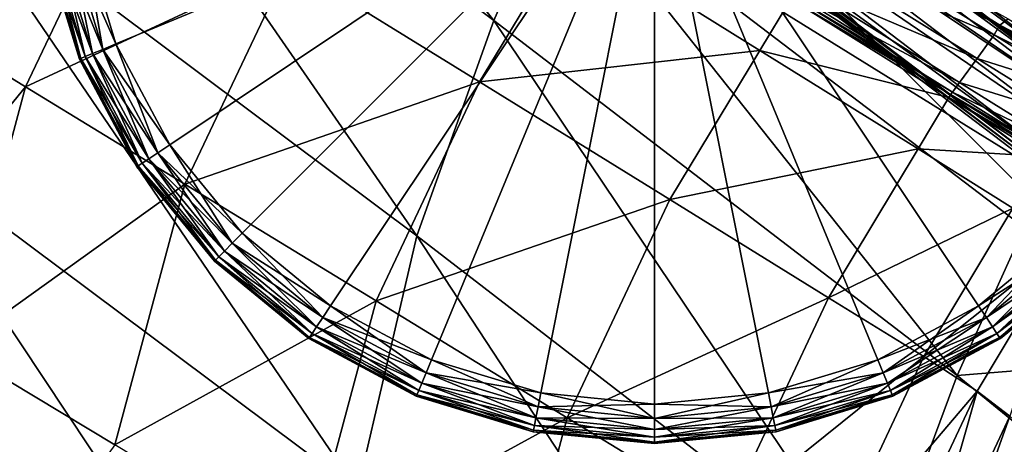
# Model space of a CAD drawing. Header units: millimetres. Extents: x 2387 to 13955, y -4964 to 364.
# Tile 204 of 656: x 6275 to 6332, y -4441 to -4416. Entities that reach past the tile are written whole.
import ezdxf

# ---------------------------------------------------------------- set-up
doc = ezdxf.new("R2010")
doc.units = ezdxf.units.MM
doc.header["$MEASUREMENT"] = 0
doc.layers.add('Predefinito', color=7, linetype='Continuous', true_color=0x000000)

msp = doc.modelspace()

# ---------------------------------------------------------------- linework, layer by layer
at = {"layer": 'Predefinito'}
for points in [[(6278.779, -4386.787, 730.443), (6274.858, -4395.411, 730.455), (6302.325, -4416.093, 608.078)], [(6302.325, -4416.093, 608.078), (6306.075, -4407.47, 608.068), (6278.779, -4386.787, 730.443)], [(6274.858, -4395.411, 730.455), (6270.193, -4407.967, 730.455), (6297.829, -4428.649, 608.078)], [(6297.829, -4428.649, 608.078), (6302.325, -4416.093, 608.078), (6274.858, -4395.411, 730.455)], [(6341.031, -4417.675, 485.668), (6313.795, -4396.992, 608.036), (6313.366, -4397.57, 608.068)], [(6341.113, -4417.487, 485.651), (6313.877, -4396.804, 608.015), (6313.795, -4396.992, 608.036)], [(6313.795, -4396.992, 608.036), (6341.031, -4417.675, 485.668), (6341.113, -4417.487, 485.651)], [(6341.312, -4417.434, 485.668), (6314.076, -4396.752, 608.036), (6313.877, -4396.804, 608.015)], [(6313.877, -4396.804, 608.015), (6341.113, -4417.487, 485.651), (6341.312, -4417.434, 485.668)], [(6314.076, -4396.752, 608.036), (6341.312, -4417.434, 485.668), (6344.129, -4415.71, 485.693)], [(6340.602, -4418.253, 485.693), (6313.366, -4397.57, 608.068), (6312.128, -4398.791, 608.078)], [(6313.366, -4397.57, 608.068), (6340.602, -4418.253, 485.693), (6341.031, -4417.675, 485.668)], [(6336.776, -4420.22, 485.452), (6309.541, -4399.539, 607.764), (6309.059, -4399.153, 607.606)], [(6309.059, -4399.153, 607.606), (6336.292, -4419.832, 485.327), (6336.776, -4420.22, 485.452)], [(6336.292, -4419.832, 485.327), (6309.059, -4399.153, 607.606), (6309.502, -4399.584, 607.764)], [(6339.365, -4419.474, 485.701), (6312.128, -4398.791, 608.078), (6310.66, -4399.749, 608)], [(6312.128, -4398.791, 608.078), (6339.365, -4419.474, 485.701), (6340.602, -4418.253, 485.693)], [(6336.736, -4420.264, 485.452), (6309.502, -4399.584, 607.764), (6309.848, -4400.668, 608)], [(6309.502, -4399.584, 607.764), (6336.736, -4420.264, 485.452), (6336.292, -4419.832, 485.327)], [(6309.541, -4399.539, 607.764), (6336.776, -4420.22, 485.452), (6337.896, -4420.432, 485.639)], [(6337.896, -4420.432, 485.639), (6310.66, -4399.749, 608), (6309.541, -4399.539, 607.764)], [(6310.66, -4399.749, 608), (6337.896, -4420.432, 485.639), (6339.365, -4419.474, 485.701)], [(6337.084, -4421.351, 485.639), (6309.848, -4400.668, 608), (6309.078, -4402.243, 608.078)], [(6309.848, -4400.668, 608), (6337.084, -4421.351, 485.639), (6336.736, -4420.264, 485.452)], [(6336.315, -4422.926, 485.701), (6309.078, -4402.243, 608.078), (6308.019, -4403.622, 608.068)], [(6309.078, -4402.243, 608.078), (6336.315, -4422.926, 485.701), (6337.084, -4421.351, 485.639)], [(6275.576, -4403.662, 12.171), (6269.447, -4416.548, 12.171), (6266.332, -4414.556, 12.258)], [(6269.447, -4416.548, 12.171), (6275.576, -4403.662, 12.171), (6281.129, -4407.093, 12.171)], [(6335.255, -4424.305, 485.693), (6308.019, -4403.622, 608.068), (6307.499, -4404.119, 608.035)], [(6308.019, -4403.622, 608.068), (6335.255, -4424.305, 485.693), (6336.315, -4422.926, 485.701)], [(6280.283, -4417.459), (6278.348, -4411.08), (6311.699, -4404.446)], [(6278.348, -4411.08, 12), (6280.283, -4417.459, 12), (6311.699, -4404.446, 12)], [(6283.426, -4423.338), (6280.283, -4417.459), (6311.699, -4404.446)], [(6280.283, -4417.459, 12), (6283.426, -4423.338, 12), (6311.699, -4404.446, 12)], [(6287.655, -4428.49), (6283.426, -4423.338), (6311.699, -4404.446)], [(6283.426, -4423.338, 12), (6287.655, -4428.49, 12), (6311.699, -4404.446, 12)], [(6292.807, -4432.719), (6287.655, -4428.49), (6311.699, -4404.446)], [(6287.655, -4428.49, 12), (6292.807, -4432.719, 12), (6311.699, -4404.446, 12)], [(6298.686, -4435.862), (6292.807, -4432.719), (6311.699, -4404.446)], [(6292.807, -4432.719, 12), (6298.686, -4435.862, 12), (6311.699, -4404.446, 12)], [(6305.065, -4437.797), (6298.686, -4435.862), (6311.699, -4404.446)], [(6298.686, -4435.862, 12), (6305.065, -4437.797, 12), (6311.699, -4404.446, 12)], [(6311.699, -4438.45), (6305.065, -4437.797), (6311.699, -4404.446)], [(6305.065, -4437.797, 12), (6311.699, -4438.45, 12), (6311.699, -4404.446, 12)], [(6334.531, -4425.109, 485.667), (6307.295, -4404.427, 608.035), (6306.075, -4407.47, 608.068)], [(6334.559, -4424.906, 485.65), (6307.323, -4404.224, 608.013), (6307.295, -4404.427, 608.035)], [(6307.295, -4404.427, 608.035), (6334.531, -4425.109, 485.667), (6334.559, -4424.906, 485.65)], [(6334.735, -4424.801, 485.667), (6307.499, -4404.119, 608.035), (6307.323, -4404.224, 608.013)], [(6307.323, -4404.224, 608.013), (6334.559, -4424.906, 485.65), (6334.735, -4424.801, 485.667)], [(6307.499, -4404.119, 608.035), (6334.735, -4424.801, 485.667), (6335.255, -4424.305, 485.693)], [(6318.333, -4437.797), (6311.699, -4438.45), (6311.699, -4404.446)], [(6324.711, -4435.861), (6318.333, -4437.797), (6311.699, -4404.446)], [(6330.59, -4432.719), (6324.711, -4435.861), (6311.699, -4404.446)], [(6335.743, -4428.49), (6330.59, -4432.719), (6311.699, -4404.446)], [(6339.972, -4423.338), (6335.743, -4428.49), (6311.699, -4404.446)], [(6343.114, -4417.459), (6339.972, -4423.338), (6311.699, -4404.446)], [(6345.049, -4411.08), (6343.114, -4417.459), (6311.699, -4404.446)], [(6311.699, -4438.45, 12), (6318.333, -4437.797, 12), (6311.699, -4404.446, 12)], [(6318.333, -4437.797, 12), (6324.711, -4435.861, 12), (6311.699, -4404.446, 12)], [(6324.711, -4435.861, 12), (6330.59, -4432.719, 12), (6311.699, -4404.446, 12)], [(6330.59, -4432.719, 12), (6335.743, -4428.49, 12), (6311.699, -4404.446, 12)], [(6335.743, -4428.49, 12), (6339.972, -4423.338, 12), (6311.699, -4404.446, 12)], [(6339.972, -4423.338, 12), (6343.114, -4417.459, 12), (6311.699, -4404.446, 12)], [(6343.114, -4417.459, 12), (6345.049, -4411.08, 12), (6311.699, -4404.446, 12)], [(6281.129, -4407.093, 12.171), (6275.021, -4419.952, 12.171), (6269.447, -4416.548, 12.171)], [(6275.021, -4419.952, 12.171), (6281.129, -4407.093, 12.171), (6290.383, -4412.81, 12.171)], [(6306.075, -4407.47, 608.068), (6302.325, -4416.093, 608.078), (6329.334, -4436.776, 485.701)], [(6329.334, -4436.776, 485.701), (6333.255, -4428.152, 485.693), (6306.075, -4407.47, 608.068)], [(6306.075, -4407.47, 608.068), (6333.255, -4428.152, 485.693), (6334.531, -4425.109, 485.667)], [(6270.193, -4407.967, 730.455), (6266.683, -4422.808, 730.455), (6294.377, -4443.491, 608.078)], [(6294.377, -4443.491, 608.078), (6297.829, -4428.649, 608.078), (6270.193, -4407.967, 730.455)], [(6322.3, -4411.175, 12.487), (6322.62, -4410.68, 13.435), (6331.8, -4416.403, 13.435)], [(6322.62, -4410.68, 13.435), (6322.621, -4410.641, 14.068), (6331.787, -4416.351, 14.068)], [(6331.787, -4416.351, 14.068), (6331.8, -4416.403, 13.435), (6322.62, -4410.68, 13.435)], [(6322.621, -4410.641, 14.068), (6322.66, -4410.634, 13.435), (6331.84, -4416.358, 13.435)], [(6331.84, -4416.358, 13.435), (6331.787, -4416.351, 14.068), (6322.621, -4410.641, 14.068)], [(6332.315, -4416, 12.487), (6331.84, -4416.358, 13.435), (6322.66, -4410.634, 13.435)], [(6276.903, -4411.368, 0.32), (6277.535, -4411.242, 0.08), (6279.517, -4417.776, 0.08)], [(6277.535, -4411.242, 11.92), (6276.903, -4411.368, 11.68), (6278.922, -4418.023, 11.68)], [(6277.535, -4411.242, 0.08), (6278.348, -4411.08), (6280.283, -4417.459)], [(6278.348, -4411.08, 12), (6277.535, -4411.242, 11.92), (6279.517, -4417.776, 11.92)], [(6280.283, -4417.459), (6279.517, -4417.776, 0.08), (6277.535, -4411.242, 0.08)], [(6278.922, -4418.023, 11.68), (6279.517, -4417.776, 11.92), (6277.535, -4411.242, 11.92)], [(6279.517, -4417.776, 11.92), (6280.283, -4417.459, 12), (6278.348, -4411.08, 12)], [(6306.774, -4410.944, 12.214), (6301.488, -4419.67, 12.171), (6290.383, -4412.81, 12.171)], [(6301.488, -4419.67, 12.171), (6306.774, -4410.944, 12.214), (6317.841, -4417.834, 12.214)], [(6319.651, -4414.826, 12.345), (6317.841, -4417.834, 12.214), (6306.774, -4410.944, 12.214)], [(6321.305, -4412.552, 12.171), (6322.3, -4411.175, 12.487), (6331.503, -4416.919, 12.487)], [(6331.8, -4416.403, 13.435), (6331.503, -4416.919, 12.487), (6322.3, -4411.175, 12.487)], [(6276.09, -4411.529, 2), (6276.18, -4411.511, 1.28), (6278.241, -4418.305, 1.28)], [(6276.18, -4411.511, 10.72), (6276.09, -4411.529, 10), (6278.156, -4418.34, 10)], [(6276.09, -4411.529, 2), (6278.156, -4418.34, 2), (6278.156, -4418.34, 6)], [(6278.156, -4418.34, 6), (6276.09, -4411.529, 6), (6276.09, -4411.529, 2)], [(6276.09, -4411.529, 6), (6278.156, -4418.34, 6), (6278.156, -4418.34, 10)], [(6278.156, -4418.34, 10), (6276.09, -4411.529, 10), (6276.09, -4411.529, 6)], [(6278.241, -4418.305, 1.28), (6278.156, -4418.34, 2), (6276.09, -4411.529, 2)], [(6276.18, -4411.511, 1.28), (6276.451, -4411.457, 0.72), (6278.496, -4418.199, 0.72)], [(6276.451, -4411.457, 11.28), (6276.18, -4411.511, 10.72), (6278.241, -4418.305, 10.72)], [(6278.156, -4418.34, 10), (6278.241, -4418.305, 10.72), (6276.18, -4411.511, 10.72)], [(6278.496, -4418.199, 0.72), (6278.241, -4418.305, 1.28), (6276.18, -4411.511, 1.28)], [(6276.451, -4411.457, 0.72), (6276.903, -4411.368, 0.32), (6278.922, -4418.023, 0.32)], [(6276.903, -4411.368, 11.68), (6276.451, -4411.457, 11.28), (6278.496, -4418.199, 11.28)], [(6278.922, -4418.023, 0.32), (6278.496, -4418.199, 0.72), (6276.451, -4411.457, 0.72)], [(6278.241, -4418.305, 10.72), (6278.496, -4418.199, 11.28), (6276.451, -4411.457, 11.28)], [(6279.517, -4417.776, 0.08), (6278.922, -4418.023, 0.32), (6276.903, -4411.368, 0.32)], [(6278.496, -4418.199, 11.28), (6278.922, -4418.023, 11.68), (6276.903, -4411.368, 11.68)], [(6290.383, -4412.81, 12.171), (6284.311, -4425.625, 12.171), (6275.021, -4419.952, 12.171)], [(6284.311, -4425.625, 12.171), (6290.383, -4412.81, 12.171), (6301.488, -4419.67, 12.171)], [(6320.277, -4413.952, 12.214), (6321.305, -4412.552, 12.171), (6330.516, -4418.302, 12.171)], [(6331.503, -4416.919, 12.487), (6330.516, -4418.302, 12.171), (6321.305, -4412.552, 12.171)], [(6319.857, -4414.516, 12.345), (6320.277, -4413.952, 12.214), (6329.488, -4419.702, 12.214)], [(6330.516, -4418.302, 12.171), (6329.488, -4419.702, 12.214), (6320.277, -4413.952, 12.214)], [(6319.651, -4414.826, 12.345), (6319.748, -4414.667, 12.432), (6328.954, -4420.413, 12.432)], [(6319.748, -4414.667, 12.432), (6319.857, -4414.516, 12.345), (6329.065, -4420.264, 12.345)], [(6329.065, -4420.264, 12.345), (6328.954, -4420.413, 12.432), (6319.748, -4414.667, 12.432)], [(6329.488, -4419.702, 12.214), (6329.065, -4420.264, 12.345), (6319.857, -4414.516, 12.345)], [(6317.841, -4417.834, 12.214), (6319.651, -4414.826, 12.345), (6328.859, -4420.573, 12.345)], [(6328.954, -4420.413, 12.432), (6328.859, -4420.573, 12.345), (6319.651, -4414.826, 12.345)], [(6302.325, -4416.093, 608.078), (6297.829, -4428.649, 608.078), (6324.669, -4449.332, 485.701)], [(6324.669, -4449.332, 485.701), (6329.334, -4436.776, 485.701), (6302.325, -4416.093, 608.078)], [(6331.503, -4416.919, 12.487), (6331.8, -4416.403, 13.435), (6337.309, -4419.837, 13.435)], [(6337.349, -4419.792, 13.435), (6337.286, -4419.778, 14.068), (6331.787, -4416.351, 14.068)], [(6331.787, -4416.351, 14.068), (6331.84, -4416.358, 13.435), (6337.349, -4419.792, 13.435)], [(6331.8, -4416.403, 13.435), (6331.787, -4416.351, 14.068), (6337.286, -4419.778, 14.068)], [(6337.286, -4419.778, 14.068), (6337.309, -4419.837, 13.435), (6331.8, -4416.403, 13.435)], [(6331.84, -4416.358, 13.435), (6332.315, -4416, 12.487), (6337.837, -4419.446, 12.487)], [(6337.837, -4419.446, 12.487), (6337.349, -4419.792, 13.435), (6331.84, -4416.358, 13.435)], [(6265.32, -4431.853, 12.171), (6269.447, -4416.548, 12.171), (6275.021, -4419.952, 12.171)], [(6330.516, -4418.302, 12.171), (6331.503, -4416.919, 12.487), (6337.024, -4420.365, 12.487)], [(6337.309, -4419.837, 13.435), (6337.024, -4420.365, 12.487), (6331.503, -4416.919, 12.487)], [(6279.517, -4417.776, 0.08), (6280.283, -4417.459), (6283.426, -4423.338)], [(6280.283, -4417.459, 12), (6279.517, -4417.776, 11.92), (6282.736, -4423.798, 11.92)], [(6282.736, -4423.798, 11.92), (6283.426, -4423.338, 12), (6280.283, -4417.459, 12)], [(6278.241, -4418.305, 1.28), (6278.496, -4418.199, 0.72), (6281.817, -4424.412, 0.72)], [(6278.496, -4418.199, 11.28), (6278.241, -4418.305, 10.72), (6281.587, -4424.566, 10.72)], [(6278.496, -4418.199, 0.72), (6278.922, -4418.023, 0.32), (6282.2, -4424.157, 0.32)], [(6278.922, -4418.023, 11.68), (6278.496, -4418.199, 11.28), (6281.817, -4424.412, 11.28)], [(6282.2, -4424.157, 0.32), (6281.817, -4424.412, 0.72), (6278.496, -4418.199, 0.72)], [(6281.587, -4424.566, 10.72), (6281.817, -4424.412, 11.28), (6278.496, -4418.199, 11.28)], [(6278.922, -4418.023, 0.32), (6279.517, -4417.776, 0.08), (6282.736, -4423.798, 0.08)], [(6279.517, -4417.776, 11.92), (6278.922, -4418.023, 11.68), (6282.2, -4424.157, 11.68)], [(6282.736, -4423.798, 0.08), (6282.2, -4424.157, 0.32), (6278.922, -4418.023, 0.32)], [(6281.817, -4424.412, 11.28), (6282.2, -4424.157, 11.68), (6278.922, -4418.023, 11.68)], [(6283.426, -4423.338), (6282.736, -4423.798, 0.08), (6279.517, -4417.776, 0.08)], [(6282.2, -4424.157, 11.68), (6282.736, -4423.798, 11.92), (6279.517, -4417.776, 11.92)], [(6317.841, -4417.834, 12.214), (6312.594, -4426.531, 12.171), (6301.488, -4419.67, 12.171)], [(6312.594, -4426.531, 12.171), (6317.841, -4417.834, 12.214), (6327.063, -4423.575, 12.214)], [(6328.859, -4420.573, 12.345), (6327.063, -4423.575, 12.214), (6317.841, -4417.834, 12.214)], [(6278.156, -4418.34, 2), (6278.241, -4418.305, 1.28), (6281.587, -4424.566, 1.28)], [(6278.241, -4418.305, 10.72), (6278.156, -4418.34, 10), (6281.511, -4424.617, 10)], [(6278.156, -4418.34, 2), (6281.511, -4424.617, 2), (6281.511, -4424.617, 6)], [(6281.511, -4424.617, 6), (6278.156, -4418.34, 6), (6278.156, -4418.34, 2)], [(6278.156, -4418.34, 6), (6281.511, -4424.617, 6), (6281.511, -4424.617, 10)], [(6281.511, -4424.617, 10), (6278.156, -4418.34, 10), (6278.156, -4418.34, 6)], [(6281.587, -4424.566, 1.28), (6281.511, -4424.617, 2), (6278.156, -4418.34, 2)], [(6281.511, -4424.617, 10), (6281.587, -4424.566, 10.72), (6278.241, -4418.305, 10.72)], [(6281.817, -4424.412, 0.72), (6281.587, -4424.566, 1.28), (6278.241, -4418.305, 1.28)], [(6329.488, -4419.702, 12.214), (6330.516, -4418.302, 12.171), (6336.043, -4421.752, 12.171)], [(6337.024, -4420.365, 12.487), (6336.043, -4421.752, 12.171), (6330.516, -4418.302, 12.171)], [(6275.021, -4419.952, 12.171), (6270.91, -4435.218, 12.171), (6265.32, -4431.853, 12.171)], [(6270.91, -4435.218, 12.171), (6275.021, -4419.952, 12.171), (6284.311, -4425.625, 12.171)], [(6301.488, -4419.67, 12.171), (6295.46, -4432.433, 12.171), (6284.311, -4425.625, 12.171)], [(6295.46, -4432.433, 12.171), (6301.488, -4419.67, 12.171), (6312.594, -4426.531, 12.171)], [(6329.065, -4420.264, 12.345), (6329.488, -4419.702, 12.214), (6335.014, -4423.151, 12.214)], [(6336.043, -4421.752, 12.171), (6335.014, -4423.151, 12.214), (6329.488, -4419.702, 12.214)], [(6328.859, -4420.573, 12.345), (6328.954, -4420.413, 12.432), (6334.477, -4423.86, 12.432)], [(6328.954, -4420.413, 12.432), (6329.065, -4420.264, 12.345), (6334.59, -4423.712, 12.345)], [(6334.59, -4423.712, 12.345), (6334.477, -4423.86, 12.432), (6328.954, -4420.413, 12.432)], [(6335.014, -4423.151, 12.214), (6334.59, -4423.712, 12.345), (6329.065, -4420.264, 12.345)], [(6327.063, -4423.575, 12.214), (6328.859, -4420.573, 12.345), (6334.384, -4424.022, 12.345)], [(6334.477, -4423.86, 12.432), (6334.384, -4424.022, 12.345), (6328.859, -4420.573, 12.345)], [(6266.683, -4422.808, 730.455), (6264.36, -4440.968, 730.45), (6292.105, -4461.077, 608.077)], [(6292.105, -4461.077, 608.077), (6294.377, -4443.491, 608.078), (6266.683, -4422.808, 730.455)], [(6282.736, -4423.798, 0.08), (6283.426, -4423.338), (6287.655, -4428.49)], [(6283.426, -4423.338, 12), (6282.736, -4423.798, 11.92), (6287.068, -4429.077, 11.92)], [(6287.068, -4429.077, 11.92), (6287.655, -4428.49, 12), (6283.426, -4423.338, 12)], [(6282.2, -4424.157, 0.32), (6282.736, -4423.798, 0.08), (6287.068, -4429.077, 0.08)], [(6282.736, -4423.798, 11.92), (6282.2, -4424.157, 11.68), (6286.612, -4429.533, 11.68)], [(6287.655, -4428.49), (6287.068, -4429.077, 0.08), (6282.736, -4423.798, 0.08)], [(6286.612, -4429.533, 11.68), (6287.068, -4429.077, 11.92), (6282.736, -4423.798, 11.92)], [(6327.063, -4423.575, 12.214), (6321.848, -4432.248, 12.171), (6312.594, -4426.531, 12.171)], [(6321.848, -4432.248, 12.171), (6327.063, -4423.575, 12.214), (6332.596, -4427.02, 12.214)], [(6334.384, -4424.022, 12.345), (6332.596, -4427.02, 12.214), (6327.063, -4423.575, 12.214)], [(6281.511, -4424.617, 2), (6281.587, -4424.566, 1.28), (6286.091, -4430.054, 1.28)], [(6281.587, -4424.566, 10.72), (6281.511, -4424.617, 10), (6286.026, -4430.119, 10)], [(6281.587, -4424.566, 1.28), (6281.817, -4424.412, 0.72), (6286.287, -4429.858, 0.72)], [(6281.817, -4424.412, 11.28), (6281.587, -4424.566, 10.72), (6286.091, -4430.054, 10.72)], [(6286.026, -4430.119, 10), (6286.091, -4430.054, 10.72), (6281.587, -4424.566, 10.72)], [(6286.287, -4429.858, 0.72), (6286.091, -4430.054, 1.28), (6281.587, -4424.566, 1.28)], [(6281.817, -4424.412, 0.72), (6282.2, -4424.157, 0.32), (6286.612, -4429.533, 0.32)], [(6282.2, -4424.157, 11.68), (6281.817, -4424.412, 11.28), (6286.287, -4429.858, 11.28)], [(6286.612, -4429.533, 0.32), (6286.287, -4429.858, 0.72), (6281.817, -4424.412, 0.72)], [(6286.091, -4430.054, 10.72), (6286.287, -4429.858, 11.28), (6281.817, -4424.412, 11.28)], [(6287.068, -4429.077, 0.08), (6286.612, -4429.533, 0.32), (6282.2, -4424.157, 0.32)], [(6286.287, -4429.858, 11.28), (6286.612, -4429.533, 11.68), (6282.2, -4424.157, 11.68)], [(6281.511, -4424.617, 2), (6286.026, -4430.119, 2), (6286.026, -4430.119, 6)], [(6286.026, -4430.119, 6), (6281.511, -4424.617, 6), (6281.511, -4424.617, 2)], [(6281.511, -4424.617, 6), (6286.026, -4430.119, 6), (6286.026, -4430.119, 10)], [(6286.026, -4430.119, 10), (6281.511, -4424.617, 10), (6281.511, -4424.617, 6)], [(6286.091, -4430.054, 1.28), (6286.026, -4430.119, 2), (6281.511, -4424.617, 2)], [(6284.311, -4425.625, 12.171), (6280.226, -4440.827, 12.171), (6270.91, -4435.218, 12.171)], [(6280.226, -4440.827, 12.171), (6284.311, -4425.625, 12.171), (6295.46, -4432.433, 12.171)], [(6312.594, -4426.531, 12.171), (6306.608, -4439.241, 12.171), (6295.46, -4432.433, 12.171)], [(6306.608, -4439.241, 12.171), (6312.594, -4426.531, 12.171), (6321.848, -4432.248, 12.171)], [(6332.596, -4427.02, 12.214), (6327.4, -4435.679, 12.171), (6321.848, -4432.248, 12.171)], [(6327.4, -4435.679, 12.171), (6332.596, -4427.02, 12.214), (6335.691, -4429.041, 12.303)], [(6287.068, -4429.077, 0.08), (6287.655, -4428.49), (6292.807, -4432.719)], [(6287.655, -4428.49, 12), (6287.068, -4429.077, 11.92), (6292.347, -4433.409, 11.92)], [(6292.347, -4433.409, 11.92), (6292.807, -4432.719, 12), (6287.655, -4428.49, 12)], [(6342.979, -4435.666, 440.492), (6333.255, -4428.152, 485.693), (6329.334, -4436.776, 485.701)], [(6331.051, -4433.409, 0.08), (6330.59, -4432.719), (6335.743, -4428.49)], [(6336.329, -4429.077, 11.92), (6335.743, -4428.49, 12), (6330.59, -4432.719, 12)], [(6335.743, -4428.49), (6336.329, -4429.077, 0.08), (6331.051, -4433.409, 0.08)], [(6286.612, -4429.533, 0.32), (6287.068, -4429.077, 0.08), (6292.347, -4433.409, 0.08)], [(6287.068, -4429.077, 11.92), (6286.612, -4429.533, 11.68), (6291.988, -4433.945, 11.68)], [(6292.807, -4432.719), (6292.347, -4433.409, 0.08), (6287.068, -4429.077, 0.08)], [(6291.988, -4433.945, 11.68), (6292.347, -4433.409, 11.92), (6287.068, -4429.077, 11.92)], [(6297.829, -4428.649, 608.078), (6294.377, -4443.491, 608.078), (6321.159, -4464.173, 485.702)], [(6321.159, -4464.173, 485.702), (6324.669, -4449.332, 485.701), (6297.829, -4428.649, 608.078)], [(6335.691, -4429.041, 12.303), (6330.505, -4437.689, 12.259), (6327.4, -4435.679, 12.171)], [(6332.417, -4439.147, 12.524), (6330.505, -4437.689, 12.259), (6335.691, -4429.041, 12.303)], [(6330.59, -4432.719, 12), (6331.051, -4433.409, 11.92), (6336.329, -4429.077, 11.92)], [(6331.409, -4433.945, 0.32), (6331.051, -4433.409, 0.08), (6336.329, -4429.077, 0.08)], [(6336.785, -4429.533, 11.68), (6336.329, -4429.077, 11.92), (6331.051, -4433.409, 11.92)], [(6336.329, -4429.077, 0.08), (6336.785, -4429.533, 0.32), (6331.409, -4433.945, 0.32)], [(6286.287, -4429.858, 0.72), (6286.612, -4429.533, 0.32), (6291.988, -4433.945, 0.32)], [(6286.612, -4429.533, 11.68), (6286.287, -4429.858, 11.28), (6291.733, -4434.328, 11.28)], [(6292.347, -4433.409, 0.08), (6291.988, -4433.945, 0.32), (6286.612, -4429.533, 0.32)], [(6291.733, -4434.328, 11.28), (6291.988, -4433.945, 11.68), (6286.612, -4429.533, 11.68)], [(6331.051, -4433.409, 11.92), (6331.409, -4433.945, 11.68), (6336.785, -4429.533, 11.68)], [(6331.665, -4434.328, 0.72), (6331.409, -4433.945, 0.32), (6336.785, -4429.533, 0.32)], [(6337.111, -4429.858, 11.28), (6336.785, -4429.533, 11.68), (6331.409, -4433.945, 11.68)], [(6336.785, -4429.533, 0.32), (6337.111, -4429.858, 0.72), (6331.665, -4434.328, 0.72)], [(6286.026, -4430.119, 2), (6286.091, -4430.054, 1.28), (6291.579, -4434.558, 1.28)], [(6286.091, -4430.054, 10.72), (6286.026, -4430.119, 10), (6291.528, -4434.634, 10)], [(6286.026, -4430.119, 2), (6291.528, -4434.634, 2), (6291.528, -4434.634, 6)], [(6291.528, -4434.634, 6), (6286.026, -4430.119, 6), (6286.026, -4430.119, 2)], [(6286.026, -4430.119, 6), (6291.528, -4434.634, 6), (6291.528, -4434.634, 10)], [(6291.528, -4434.634, 10), (6286.026, -4430.119, 10), (6286.026, -4430.119, 6)], [(6291.579, -4434.558, 1.28), (6291.528, -4434.634, 2), (6286.026, -4430.119, 2)], [(6286.091, -4430.054, 1.28), (6286.287, -4429.858, 0.72), (6291.733, -4434.328, 0.72)], [(6286.287, -4429.858, 11.28), (6286.091, -4430.054, 10.72), (6291.579, -4434.558, 10.72)], [(6291.528, -4434.634, 10), (6291.579, -4434.558, 10.72), (6286.091, -4430.054, 10.72)], [(6291.733, -4434.328, 0.72), (6291.579, -4434.558, 1.28), (6286.091, -4430.054, 1.28)], [(6291.988, -4433.945, 0.32), (6291.733, -4434.328, 0.72), (6286.287, -4429.858, 0.72)], [(6291.579, -4434.558, 10.72), (6291.733, -4434.328, 11.28), (6286.287, -4429.858, 11.28)], [(6331.409, -4433.945, 11.68), (6331.665, -4434.328, 11.28), (6337.111, -4429.858, 11.28)], [(6331.819, -4434.558, 1.28), (6331.665, -4434.328, 0.72), (6337.111, -4429.858, 0.72)], [(6337.306, -4430.054, 10.72), (6337.111, -4429.858, 11.28), (6331.665, -4434.328, 11.28)], [(6331.665, -4434.328, 11.28), (6331.819, -4434.558, 10.72), (6337.306, -4430.054, 10.72)], [(6337.111, -4429.858, 0.72), (6337.306, -4430.054, 1.28), (6331.819, -4434.558, 1.28)], [(6331.87, -4434.634, 2), (6331.819, -4434.558, 1.28), (6337.306, -4430.054, 1.28)], [(6337.372, -4430.119, 10), (6337.306, -4430.054, 10.72), (6331.819, -4434.558, 10.72)], [(6331.819, -4434.558, 10.72), (6331.87, -4434.634, 10), (6337.372, -4430.119, 10)], [(6337.306, -4430.054, 1.28), (6337.372, -4430.119, 2), (6331.87, -4434.634, 2)], [(6331.87, -4434.634, 2), (6337.372, -4430.119, 2), (6337.372, -4430.119, 6)], [(6337.372, -4430.119, 6), (6331.87, -4434.634, 6), (6331.87, -4434.634, 2)], [(6331.87, -4434.634, 6), (6337.372, -4430.119, 6), (6337.372, -4430.119, 10)], [(6337.372, -4430.119, 10), (6331.87, -4434.634, 10), (6331.87, -4434.634, 6)], [(6295.46, -4432.433, 12.171), (6291.405, -4447.557, 12.171), (6280.226, -4440.827, 12.171)], [(6291.405, -4447.557, 12.171), (6295.46, -4432.433, 12.171), (6306.608, -4439.241, 12.171)], [(6321.848, -4432.248, 12.171), (6315.898, -4444.915, 12.171), (6306.608, -4439.241, 12.171)], [(6315.898, -4444.915, 12.171), (6321.848, -4432.248, 12.171), (6327.4, -4435.679, 12.171)], [(6292.347, -4433.409, 0.08), (6292.807, -4432.719), (6298.686, -4435.862)], [(6292.807, -4432.719, 12), (6292.347, -4433.409, 11.92), (6298.369, -4436.628, 11.92)], [(6298.369, -4436.628, 11.92), (6298.686, -4435.862, 12), (6292.807, -4432.719, 12)], [(6325.029, -4436.627, 0.08), (6324.711, -4435.861), (6330.59, -4432.719)], [(6331.051, -4433.409, 11.92), (6330.59, -4432.719, 12), (6324.711, -4435.861, 12)], [(6330.59, -4432.719), (6331.051, -4433.409, 0.08), (6325.029, -4436.627, 0.08)], [(6291.988, -4433.945, 0.32), (6292.347, -4433.409, 0.08), (6298.369, -4436.628, 0.08)], [(6292.347, -4433.409, 11.92), (6291.988, -4433.945, 11.68), (6298.122, -4437.223, 11.68)], [(6298.686, -4435.862), (6298.369, -4436.628, 0.08), (6292.347, -4433.409, 0.08)], [(6298.122, -4437.223, 11.68), (6298.369, -4436.628, 11.92), (6292.347, -4433.409, 11.92)], [(6324.711, -4435.861, 12), (6325.029, -4436.627, 11.92), (6331.051, -4433.409, 11.92)], [(6325.276, -4437.223, 0.32), (6325.029, -4436.627, 0.08), (6331.051, -4433.409, 0.08)], [(6331.409, -4433.945, 11.68), (6331.051, -4433.409, 11.92), (6325.029, -4436.627, 11.92)], [(6331.051, -4433.409, 0.08), (6331.409, -4433.945, 0.32), (6325.276, -4437.223, 0.32)], [(6291.579, -4434.558, 1.28), (6291.733, -4434.328, 0.72), (6297.946, -4437.649, 0.72)], [(6291.733, -4434.328, 11.28), (6291.579, -4434.558, 10.72), (6297.84, -4437.904, 10.72)], [(6291.733, -4434.328, 0.72), (6291.988, -4433.945, 0.32), (6298.122, -4437.223, 0.32)], [(6291.988, -4433.945, 11.68), (6291.733, -4434.328, 11.28), (6297.946, -4437.649, 11.28)], [(6298.122, -4437.223, 0.32), (6297.946, -4437.649, 0.72), (6291.733, -4434.328, 0.72)], [(6297.84, -4437.904, 10.72), (6297.946, -4437.649, 11.28), (6291.733, -4434.328, 11.28)], [(6298.369, -4436.628, 0.08), (6298.122, -4437.223, 0.32), (6291.988, -4433.945, 0.32)], [(6297.946, -4437.649, 11.28), (6298.122, -4437.223, 11.68), (6291.988, -4433.945, 11.68)], [(6325.029, -4436.627, 11.92), (6325.276, -4437.223, 11.68), (6331.409, -4433.945, 11.68)], [(6325.452, -4437.649, 0.72), (6325.276, -4437.223, 0.32), (6331.409, -4433.945, 0.32)], [(6331.665, -4434.328, 11.28), (6331.409, -4433.945, 11.68), (6325.276, -4437.223, 11.68)], [(6325.276, -4437.223, 11.68), (6325.452, -4437.649, 11.28), (6331.665, -4434.328, 11.28)], [(6331.409, -4433.945, 0.32), (6331.665, -4434.328, 0.72), (6325.452, -4437.649, 0.72)], [(6325.558, -4437.904, 1.28), (6325.452, -4437.649, 0.72), (6331.665, -4434.328, 0.72)], [(6331.819, -4434.558, 10.72), (6331.665, -4434.328, 11.28), (6325.452, -4437.649, 11.28)], [(6331.665, -4434.328, 0.72), (6331.819, -4434.558, 1.28), (6325.558, -4437.904, 1.28)], [(6291.528, -4434.634, 2), (6291.579, -4434.558, 1.28), (6297.84, -4437.904, 1.28)], [(6291.579, -4434.558, 10.72), (6291.528, -4434.634, 10), (6297.805, -4437.989, 10)], [(6291.528, -4434.634, 2), (6297.805, -4437.989, 2), (6297.805, -4437.989, 6)], [(6297.805, -4437.989, 6), (6291.528, -4434.634, 6), (6291.528, -4434.634, 2)], [(6291.528, -4434.634, 6), (6297.805, -4437.989, 6), (6297.805, -4437.989, 10)], [(6297.805, -4437.989, 10), (6291.528, -4434.634, 10), (6291.528, -4434.634, 6)], [(6297.84, -4437.904, 1.28), (6297.805, -4437.989, 2), (6291.528, -4434.634, 2)], [(6297.805, -4437.989, 10), (6297.84, -4437.904, 10.72), (6291.579, -4434.558, 10.72)], [(6297.946, -4437.649, 0.72), (6297.84, -4437.904, 1.28), (6291.579, -4434.558, 1.28)], [(6325.452, -4437.649, 11.28), (6325.558, -4437.904, 10.72), (6331.819, -4434.558, 10.72)], [(6325.593, -4437.989, 2), (6325.558, -4437.904, 1.28), (6331.819, -4434.558, 1.28)], [(6331.87, -4434.634, 10), (6331.819, -4434.558, 10.72), (6325.558, -4437.904, 10.72)], [(6325.558, -4437.904, 10.72), (6325.593, -4437.989, 10), (6331.87, -4434.634, 10)], [(6331.819, -4434.558, 1.28), (6331.87, -4434.634, 2), (6325.593, -4437.989, 2)], [(6325.593, -4437.989, 2), (6331.87, -4434.634, 2), (6331.87, -4434.634, 6)], [(6331.87, -4434.634, 6), (6325.593, -4437.989, 6), (6325.593, -4437.989, 2)], [(6325.593, -4437.989, 6), (6331.87, -4434.634, 6), (6331.87, -4434.634, 10)], [(6331.87, -4434.634, 10), (6325.593, -4437.989, 10), (6325.593, -4437.989, 6)], [(6268.641, -4456.825, 12.171), (6270.91, -4435.218, 12.171), (6280.226, -4440.827, 12.171)], [(6298.369, -4436.628, 0.08), (6298.686, -4435.862), (6305.065, -4437.797)], [(6298.686, -4435.862, 12), (6298.369, -4436.628, 11.92), (6304.903, -4438.61, 11.92)], [(6304.903, -4438.61, 11.92), (6305.065, -4437.797, 12), (6298.686, -4435.862, 12)], [(6327.4, -4435.679, 12.171), (6321.473, -4448.319, 12.171), (6315.898, -4444.915, 12.171)], [(6318.494, -4438.61, 0.08), (6318.333, -4437.797), (6324.711, -4435.861)], [(6325.029, -4436.627, 11.92), (6324.711, -4435.861, 12), (6318.333, -4437.797, 12)], [(6324.711, -4435.861), (6325.029, -4436.627, 0.08), (6318.494, -4438.61, 0.08)], [(6321.473, -4448.319, 12.171), (6327.4, -4435.679, 12.171), (6330.505, -4437.689, 12.259)], [(6329.334, -4436.776, 485.701), (6338.548, -4444.29, 440.494), (6342.979, -4435.666, 440.492)], [(6298.122, -4437.223, 0.32), (6298.369, -4436.628, 0.08), (6304.903, -4438.61, 0.08)], [(6298.369, -4436.628, 11.92), (6298.122, -4437.223, 11.68), (6304.777, -4439.242, 11.68)], [(6305.065, -4437.797), (6304.903, -4438.61, 0.08), (6298.369, -4436.628, 0.08)], [(6304.777, -4439.242, 11.68), (6304.903, -4438.61, 11.92), (6298.369, -4436.628, 11.92)], [(6318.333, -4437.797, 12), (6318.494, -4438.61, 11.92), (6325.029, -4436.627, 11.92)], [(6318.62, -4439.242, 0.32), (6318.494, -4438.61, 0.08), (6325.029, -4436.627, 0.08)], [(6325.276, -4437.223, 11.68), (6325.029, -4436.627, 11.92), (6318.494, -4438.61, 11.92)], [(6325.029, -4436.627, 0.08), (6325.276, -4437.223, 0.32), (6318.62, -4439.242, 0.32)], [(6338.548, -4444.29, 440.494), (6329.334, -4436.776, 485.701), (6324.669, -4449.332, 485.701)], [(6297.84, -4437.904, 1.28), (6297.946, -4437.649, 0.72), (6304.688, -4439.694, 0.72)], [(6297.946, -4437.649, 11.28), (6297.84, -4437.904, 10.72), (6304.634, -4439.965, 10.72)], [(6297.946, -4437.649, 0.72), (6298.122, -4437.223, 0.32), (6304.777, -4439.242, 0.32)], [(6298.122, -4437.223, 11.68), (6297.946, -4437.649, 11.28), (6304.688, -4439.694, 11.28)], [(6304.777, -4439.242, 0.32), (6304.688, -4439.694, 0.72), (6297.946, -4437.649, 0.72)], [(6304.634, -4439.965, 10.72), (6304.688, -4439.694, 11.28), (6297.946, -4437.649, 11.28)], [(6304.903, -4438.61, 0.08), (6304.777, -4439.242, 0.32), (6298.122, -4437.223, 0.32)], [(6304.688, -4439.694, 11.28), (6304.777, -4439.242, 11.68), (6298.122, -4437.223, 11.68)], [(6318.494, -4438.61, 11.92), (6318.62, -4439.242, 11.68), (6325.276, -4437.223, 11.68)], [(6318.71, -4439.694, 0.72), (6318.62, -4439.242, 0.32), (6325.276, -4437.223, 0.32)], [(6325.452, -4437.649, 11.28), (6325.276, -4437.223, 11.68), (6318.62, -4439.242, 11.68)], [(6318.62, -4439.242, 11.68), (6318.71, -4439.694, 11.28), (6325.452, -4437.649, 11.28)], [(6325.276, -4437.223, 0.32), (6325.452, -4437.649, 0.72), (6318.71, -4439.694, 0.72)], [(6318.764, -4439.965, 1.28), (6318.71, -4439.694, 0.72), (6325.452, -4437.649, 0.72)], [(6325.558, -4437.904, 10.72), (6325.452, -4437.649, 11.28), (6318.71, -4439.694, 11.28)], [(6325.452, -4437.649, 0.72), (6325.558, -4437.904, 1.28), (6318.764, -4439.965, 1.28)], [(6330.505, -4437.689, 12.259), (6324.587, -4450.31, 12.258), (6321.473, -4448.319, 12.171)], [(6326.496, -4451.747, 12.52), (6324.587, -4450.31, 12.258), (6330.505, -4437.689, 12.259)], [(6330.505, -4437.689, 12.259), (6332.417, -4439.147, 12.524), (6326.496, -4451.747, 12.52)], [(6297.805, -4437.989, 2), (6297.84, -4437.904, 1.28), (6304.634, -4439.965, 1.28)], [(6297.84, -4437.904, 10.72), (6297.805, -4437.989, 10), (6304.616, -4440.055, 10)], [(6297.805, -4437.989, 2), (6304.616, -4440.055, 2), (6304.616, -4440.055, 6)], [(6304.616, -4440.055, 6), (6297.805, -4437.989, 6), (6297.805, -4437.989, 2)], [(6297.805, -4437.989, 6), (6304.616, -4440.055, 6), (6304.616, -4440.055, 10)], [(6304.616, -4440.055, 10), (6297.805, -4437.989, 10), (6297.805, -4437.989, 6)], [(6304.634, -4439.965, 1.28), (6304.616, -4440.055, 2), (6297.805, -4437.989, 2)], [(6304.616, -4440.055, 10), (6304.634, -4439.965, 10.72), (6297.84, -4437.904, 10.72)], [(6304.688, -4439.694, 0.72), (6304.634, -4439.965, 1.28), (6297.84, -4437.904, 1.28)], [(6304.903, -4438.61, 0.08), (6305.065, -4437.797), (6311.699, -4438.45)], [(6305.065, -4437.797, 12), (6304.903, -4438.61, 11.92), (6311.699, -4439.279, 11.92)], [(6311.699, -4439.279, 11.92), (6311.699, -4438.45, 12), (6305.065, -4437.797, 12)], [(6318.333, -4437.797), (6318.494, -4438.61, 0.08), (6311.699, -4439.279, 0.08)], [(6311.699, -4439.279, 0.08), (6311.699, -4438.45), (6318.333, -4437.797)], [(6318.494, -4438.61, 11.92), (6318.333, -4437.797, 12), (6311.699, -4438.45, 12)], [(6318.71, -4439.694, 11.28), (6318.764, -4439.965, 10.72), (6325.558, -4437.904, 10.72)], [(6318.782, -4440.055, 2), (6318.764, -4439.965, 1.28), (6325.558, -4437.904, 1.28)], [(6325.593, -4437.989, 10), (6325.558, -4437.904, 10.72), (6318.764, -4439.965, 10.72)], [(6318.764, -4439.965, 10.72), (6318.782, -4440.055, 10), (6325.593, -4437.989, 10)], [(6325.558, -4437.904, 1.28), (6325.593, -4437.989, 2), (6318.782, -4440.055, 2)], [(6318.782, -4440.055, 2), (6325.593, -4437.989, 2), (6325.593, -4437.989, 6)], [(6325.593, -4437.989, 6), (6318.782, -4440.055, 6), (6318.782, -4440.055, 2)], [(6318.782, -4440.055, 6), (6325.593, -4437.989, 6), (6325.593, -4437.989, 10)], [(6325.593, -4437.989, 10), (6318.782, -4440.055, 10), (6318.782, -4440.055, 6)], [(6304.777, -4439.242, 0.32), (6304.903, -4438.61, 0.08), (6311.699, -4439.279, 0.08)], [(6304.903, -4438.61, 11.92), (6304.777, -4439.242, 11.68), (6311.699, -4439.924, 11.68)], [(6311.699, -4438.45), (6311.699, -4439.279, 0.08), (6304.903, -4438.61, 0.08)], [(6311.699, -4439.924, 11.68), (6311.699, -4439.279, 11.92), (6304.903, -4438.61, 11.92)], [(6311.699, -4438.45, 12), (6311.699, -4439.279, 11.92), (6318.494, -4438.61, 11.92)], [(6318.494, -4438.61, 0.08), (6318.62, -4439.242, 0.32), (6311.699, -4439.924, 0.32)], [(6311.699, -4439.924, 0.32), (6311.699, -4439.279, 0.08), (6318.494, -4438.61, 0.08)], [(6318.62, -4439.242, 11.68), (6318.494, -4438.61, 11.92), (6311.699, -4439.279, 11.92)], [(6306.608, -4439.241, 12.171), (6302.584, -4454.288, 12.171), (6291.405, -4447.557, 12.171)], [(6302.584, -4454.288, 12.171), (6306.608, -4439.241, 12.171), (6315.898, -4444.915, 12.171)], [(6304.688, -4439.694, 0.72), (6304.777, -4439.242, 0.32), (6311.699, -4439.924, 0.32)], [(6304.777, -4439.242, 11.68), (6304.688, -4439.694, 11.28), (6311.699, -4440.384, 11.28)], [(6311.699, -4439.279, 0.08), (6311.699, -4439.924, 0.32), (6304.777, -4439.242, 0.32)], [(6311.699, -4440.384, 11.28), (6311.699, -4439.924, 11.68), (6304.777, -4439.242, 11.68)], [(6318.62, -4439.242, 0.32), (6318.71, -4439.694, 0.72), (6311.699, -4440.384, 0.72)], [(6311.699, -4440.384, 0.72), (6311.699, -4439.924, 0.32), (6318.62, -4439.242, 0.32)], [(6318.71, -4439.694, 11.28), (6318.62, -4439.242, 11.68), (6311.699, -4439.924, 11.68)], [(6311.699, -4439.279, 11.92), (6311.699, -4439.924, 11.68), (6318.62, -4439.242, 11.68)], [(6327.572, -4452.706, 12.867), (6326.496, -4451.747, 12.52), (6332.417, -4439.147, 12.524)], [(6332.417, -4439.147, 12.524), (6333.494, -4440.119, 12.873), (6327.572, -4452.706, 12.867)], [(6304.616, -4440.055, 2), (6304.634, -4439.965, 1.28), (6311.699, -4440.661, 1.28)], [(6304.634, -4439.965, 10.72), (6304.616, -4440.055, 10), (6311.699, -4440.753, 10)], [(6304.616, -4440.055, 2), (6311.699, -4440.753, 2), (6311.699, -4440.753, 6)], [(6311.699, -4440.753, 6), (6304.616, -4440.055, 6), (6304.616, -4440.055, 2)], [(6304.616, -4440.055, 6), (6311.699, -4440.753, 6), (6311.699, -4440.753, 10)], [(6311.699, -4440.753, 10), (6304.616, -4440.055, 10), (6304.616, -4440.055, 6)], [(6311.699, -4440.661, 1.28), (6311.699, -4440.753, 2), (6304.616, -4440.055, 2)], [(6304.634, -4439.965, 1.28), (6304.688, -4439.694, 0.72), (6311.699, -4440.384, 0.72)], [(6304.688, -4439.694, 11.28), (6304.634, -4439.965, 10.72), (6311.699, -4440.661, 10.72)], [(6311.699, -4440.753, 10), (6311.699, -4440.661, 10.72), (6304.634, -4439.965, 10.72)], [(6311.699, -4440.384, 0.72), (6311.699, -4440.661, 1.28), (6304.634, -4439.965, 1.28)], [(6311.699, -4439.924, 0.32), (6311.699, -4440.384, 0.72), (6304.688, -4439.694, 0.72)], [(6311.699, -4440.661, 10.72), (6311.699, -4440.384, 11.28), (6304.688, -4439.694, 11.28)], [(6318.71, -4439.694, 0.72), (6318.764, -4439.965, 1.28), (6311.699, -4440.661, 1.28)], [(6311.699, -4440.661, 1.28), (6311.699, -4440.384, 0.72), (6318.71, -4439.694, 0.72)], [(6318.764, -4439.965, 10.72), (6318.71, -4439.694, 11.28), (6311.699, -4440.384, 11.28)], [(6311.699, -4439.924, 11.68), (6311.699, -4440.384, 11.28), (6318.71, -4439.694, 11.28)], [(6318.764, -4439.965, 1.28), (6318.782, -4440.055, 2), (6311.699, -4440.753, 2)], [(6311.699, -4440.753, 2), (6311.699, -4440.661, 1.28), (6318.764, -4439.965, 1.28)], [(6318.782, -4440.055, 10), (6318.764, -4439.965, 10.72), (6311.699, -4440.661, 10.72)], [(6311.699, -4440.384, 11.28), (6311.699, -4440.661, 10.72), (6318.764, -4439.965, 10.72)], [(6311.699, -4440.753, 2), (6318.782, -4440.055, 2), (6318.782, -4440.055, 6)], [(6318.782, -4440.055, 6), (6311.699, -4440.753, 6), (6311.699, -4440.753, 2)], [(6311.699, -4440.753, 6), (6318.782, -4440.055, 6), (6318.782, -4440.055, 10)], [(6318.782, -4440.055, 10), (6311.699, -4440.753, 10), (6311.699, -4440.753, 6)], [(6311.699, -4440.661, 10.72), (6311.699, -4440.753, 10), (6318.782, -4440.055, 10)], [(6327.572, -4452.706, 12.867), (6333.494, -4440.119, 12.873), (6334.098, -4440.67, 13.212)], [(6334.098, -4440.67, 13.212), (6328.183, -4453.264, 13.208), (6327.572, -4452.706, 12.867)], [(6328.183, -4453.264, 13.208), (6334.098, -4440.67, 13.212), (6334.485, -4441.023, 13.434)]]:
    msp.add_3dface(points, dxfattribs=at)

doc.saveas('drawing.dxf')
